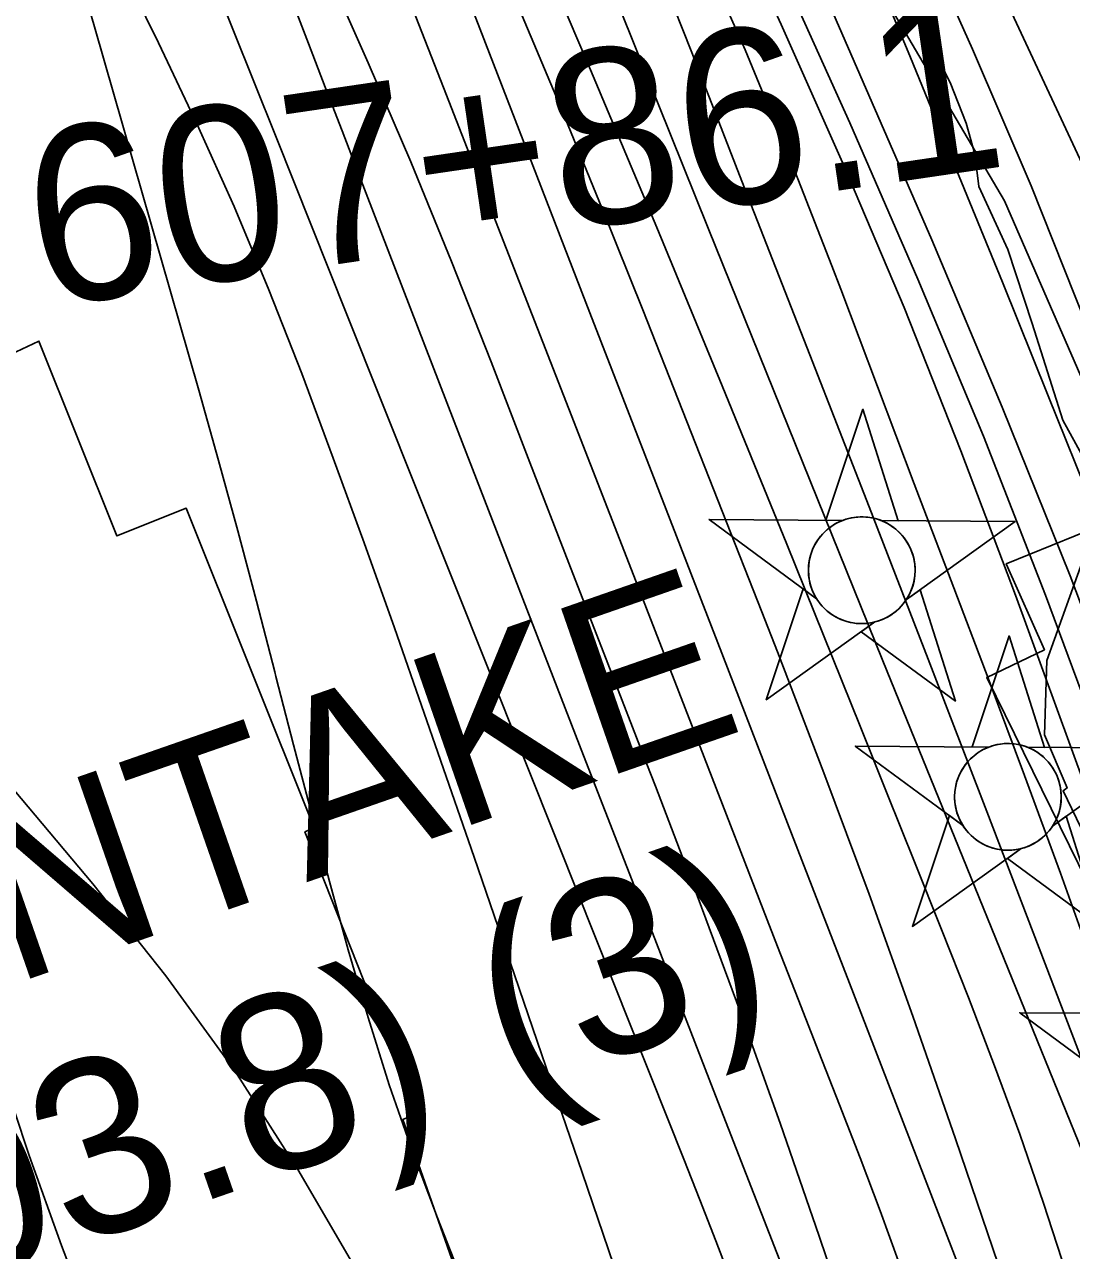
# Model space of a CAD drawing. Extents: x 3625074 to 3663148, y 511451 to 537151.
# Drawn here: x 3658778 to 3659378, y 529332 to 530034 of the extents above; entities that cross this region are included whole.
import ezdxf

# ---------------------------------------------------------------- set-up
doc = ezdxf.new("R2010")
doc.units = 0
for name, color, linetype in [('V-CHAN-DOCK', 7, 'Continuous'), ('V-CHAN-NAID', 7, 'Continuous'), ('V-RIVR-EDGE', 7, 'Continuous'), ('V-RRAP-RVMT', 7, 'Continuous'), ('V-SURV-IDEN', 7, 'Continuous'), ('V-TOPO-DPTH', 7, 'Continuous'), ('V-TOPO-MAJR', 7, 'Continuous'), ('V-TOPO-MINR', 7, 'Continuous'), ('V-TOPO-WATR', 7, 'Continuous')]:
    doc.layers.add(name, color=color, linetype=linetype)

msp = doc.modelspace()

# ---------------------------------------------------------------- linework, layer by layer
at = {"layer": 'V-CHAN-DOCK'}
msp.add_lwpolyline([(3659447.04, 529901.86), (3659363.63, 529669.94), (3659362.3, 529627.44), (3659375.3, 529596.96), (3659372.92, 529595.42), (3659405.91, 529527.28)], dxfattribs=at)
at = {"layer": 'V-CHAN-NAID'}
for points in [[(3659246.81, 529750.06), (3659237.22, 529750.13), (3659258.35, 529813.61), (3659278.57, 529749.83), (3659268.99, 529749.9), (3659267.41, 529750.48), (3659265.31, 529751.1), (3659263.27, 529751.55), (3659261.24, 529751.86), (3659260.07, 529751.97), (3659258.54, 529752.05), (3659256.81, 529752.05), (3659255.44, 529751.98), (3659253.54, 529751.78), (3659252.17, 529751.56), (3659250.39, 529751.18), (3659248.86, 529750.76), (3659247.83, 529750.43)], [(3659246.81, 529750.06), (3659170.32, 529750.6), (3659231.88, 529705.2), (3659230.77, 529707.11), (3659229.96, 529708.74), (3659229.14, 529710.71), (3659228.44, 529712.76), (3659228.07, 529714.08), (3659227.71, 529715.71), (3659227.47, 529717.15), (3659227.28, 529718.75), (3659227.17, 529720.49), (3659227.16, 529722.07), (3659227.27, 529724.14), (3659227.45, 529725.76), (3659227.84, 529727.96), (3659228.32, 529729.89), (3659228.93, 529731.77), (3659229.58, 529733.45), (3659230.31, 529735.04), (3659231.12, 529736.58), (3659232.18, 529738.31), (3659233.21, 529739.78), (3659234.21, 529741.05), (3659235.22, 529742.2), (3659236.53, 529743.54), (3659237.58, 529744.5), (3659239.29, 529745.9), (3659240.51, 529746.77), (3659242.19, 529747.84), (3659243.92, 529748.78), (3659245.37, 529749.47)], [(3659268.99, 529749.9), (3659345.48, 529749.36), (3659283.27, 529704.84), (3659284.19, 529706.33), (3659285.16, 529708.17), (3659285.88, 529709.76), (3659286.62, 529711.71), (3659287.16, 529713.5), (3659287.56, 529715.14), (3659287.92, 529717.15), (3659288.11, 529718.72), (3659288.23, 529720.93), (3659288.2, 529722.99), (3659288.01, 529725.21), (3659287.75, 529726.97), (3659287.26, 529729.2), (3659286.62, 529731.34), (3659285.87, 529733.32), (3659285.22, 529734.76), (3659284.21, 529736.68), (3659283.15, 529738.4), (3659281.94, 529740.1), (3659280.67, 529741.64), (3659279.4, 529743.01), (3659277.77, 529744.54), (3659276.03, 529745.95), (3659274.34, 529747.13), (3659272.46, 529748.26), (3659270.99, 529749.02)], [(3659265.24, 529691.93), (3659203.04, 529647.41), (3659224.17, 529710.89), (3659231.88, 529705.2), (3659232.52, 529704.24), (3659233.9, 529702.38), (3659235.11, 529700.96), (3659236.58, 529699.46), (3659237.97, 529698.21), (3659239.42, 529697.05), (3659240.83, 529696.07), (3659242.5, 529695.03), (3659244.22, 529694.12), (3659246.01, 529693.31), (3659247.46, 529692.75), (3659249.08, 529692.22), (3659251.31, 529691.66), (3659252.84, 529691.37), (3659254.87, 529691.11), (3659256.4, 529691.01), (3659258.26, 529690.99), (3659259.95, 529691.07), (3659261.66, 529691.24), (3659263.57, 529691.55)], [(3659283.27, 529704.84), (3659291.07, 529710.42), (3659311.29, 529646.64), (3659257.45, 529686.35), (3659265.24, 529691.93), (3659266.91, 529692.41), (3659268.52, 529692.97), (3659270.68, 529693.88), (3659272.41, 529694.76), (3659274.28, 529695.88), (3659276.02, 529697.09), (3659277.57, 529698.34), (3659278.86, 529699.5), (3659280.24, 529700.92), (3659281.45, 529702.33), (3659282.57, 529703.8)], [(3659330.5, 529620.4), (3659320.92, 529620.47), (3659342.04, 529683.95), (3659362.27, 529620.18), (3659352.68, 529620.24), (3659351.1, 529620.82), (3659349.01, 529621.44), (3659346.97, 529621.89), (3659344.93, 529622.2), (3659343.77, 529622.31), (3659342.23, 529622.4), (3659340.51, 529622.39), (3659339.14, 529622.32), (3659337.23, 529622.12), (3659335.87, 529621.9), (3659334.08, 529621.52), (3659332.55, 529621.1), (3659331.52, 529620.77)], [(3659330.5, 529620.4), (3659254.01, 529620.94), (3659315.58, 529575.54), (3659314.47, 529577.45), (3659313.66, 529579.08), (3659312.83, 529581.05), (3659312.14, 529583.1), (3659311.77, 529584.43), (3659311.41, 529586.05), (3659311.17, 529587.5), (3659310.98, 529589.09), (3659310.87, 529590.83), (3659310.86, 529592.41), (3659310.96, 529594.48), (3659311.15, 529596.1), (3659311.54, 529598.31), (3659312.02, 529600.23), (3659312.62, 529602.12), (3659313.28, 529603.8), (3659314, 529605.38), (3659314.82, 529606.92), (3659315.88, 529608.66), (3659316.91, 529610.12), (3659317.91, 529611.39), (3659318.91, 529612.54), (3659320.22, 529613.88), (3659321.27, 529614.84), (3659322.99, 529616.24), (3659324.2, 529617.11), (3659325.89, 529618.18), (3659327.62, 529619.12), (3659329.06, 529619.81)], [(3659352.68, 529620.24), (3659429.17, 529619.7), (3659366.97, 529575.18), (3659367.88, 529576.67), (3659368.86, 529578.51), (3659369.57, 529580.1), (3659370.31, 529582.05), (3659370.86, 529583.84), (3659371.26, 529585.48), (3659371.62, 529587.49), (3659371.8, 529589.06), (3659371.93, 529591.27), (3659371.9, 529593.33), (3659371.71, 529595.55), (3659371.44, 529597.31), (3659370.95, 529599.54), (3659370.31, 529601.68), (3659369.56, 529603.66), (3659368.91, 529605.1), (3659367.91, 529607.02), (3659366.85, 529608.74), (3659365.63, 529610.44), (3659364.37, 529611.98), (3659363.1, 529613.35), (3659361.47, 529614.88), (3659359.72, 529616.29), (3659358.04, 529617.47), (3659356.15, 529618.6), (3659354.68, 529619.36)], [(3659348.94, 529562.27), (3659286.74, 529517.75), (3659307.86, 529581.23), (3659315.58, 529575.54), (3659316.21, 529574.58), (3659317.6, 529572.72), (3659318.81, 529571.3), (3659320.28, 529569.8), (3659321.67, 529568.55), (3659323.12, 529567.39), (3659324.52, 529566.41), (3659326.2, 529565.37), (3659327.91, 529564.46), (3659329.71, 529563.65), (3659331.15, 529563.09), (3659332.78, 529562.56), (3659335, 529562), (3659336.54, 529561.71), (3659338.56, 529561.46), (3659340.1, 529561.35), (3659341.96, 529561.33), (3659343.65, 529561.41), (3659345.36, 529561.58), (3659347.26, 529561.9)], [(3659366.97, 529575.18), (3659374.77, 529580.76), (3659394.99, 529516.98), (3659341.14, 529556.69), (3659348.94, 529562.27), (3659350.6, 529562.75), (3659352.22, 529563.31), (3659354.38, 529564.22), (3659356.11, 529565.11), (3659357.98, 529566.22), (3659359.71, 529567.43), (3659361.27, 529568.68), (3659362.55, 529569.84), (3659363.94, 529571.27), (3659365.14, 529572.67), (3659366.26, 529574.14)]]:
    msp.add_lwpolyline(points, close=True, dxfattribs=at)
msp.add_lwpolyline([(3659424.62, 529467.86), (3659348.13, 529468.4), (3659409.7, 529423)], dxfattribs=at)
for centre in [(3659257.7, 529721.52), (3659341.39, 529591.87)]:
    msp.add_circle(centre, 30.54, dxfattribs=at)
at = {"layer": 'V-RIVR-EDGE'}
msp.add_lwpolyline([(3659415.96, 529636.42), (3659423.36, 529656.01), (3659425.24, 529674.38), (3659422.85, 529699.51), (3659393.01, 529770.66), (3659372.88, 529807.47), (3659355.25, 529862.66), (3659341.26, 529904.98), (3659324.8, 529941.17), (3659322.4, 529959.56), (3659317.54, 529977.34), (3659308.41, 530000.64), (3659293.77, 530028.86), (3659285.23, 530043.59)], dxfattribs=at)
at = {"layer": 'V-RRAP-RVMT'}
for points in [[(3659002.78, 529410.61), (3658938.95, 529571.87), (3658944.15, 529574.17), (3658870.93, 529756.98), (3658831.23, 529741.14), (3658786.65, 529852.62), (3658757.2, 529838.88), (3658697.53, 529974.89), (3658731.38, 529990.82), (3658678.45, 530123.19), (3658667.09, 530118.34), (3658587.52, 530306.99), (3658590.47, 530308.4), (3658509.88, 530474.39), (3658498.24, 530468.83), (3658412.1, 530639.75)], [(3659216.73, 530159.37), (3659218.14, 530156.71), (3659236.8, 530165.14), (3659294.88, 530052.18), (3659275.89, 530040.64), (3659339.42, 529932.8), (3659405.57, 529780.95), (3659383.18, 529770.9), (3659393.13, 529746.55), (3659340.43, 529725.22), (3659362.24, 529676.03), (3659329.31, 529660.22), (3659387.09, 529542.57), (3659432.59, 529553.62), (3659448.21, 529484.2)], [(3659194.05, 528651.92), (3659177.35, 528719.38), (3659160.72, 528714.76), (3659120.5, 528859.47), (3659132.7, 528863.6), (3659114.54, 528925.99), (3659086.11, 529039.84), (3659091.42, 529041.56), (3659036.61, 529243.38), (3659050.96, 529247.97), (3658994.87, 529407.38), (3659002.78, 529410.61)]]:
    msp.add_lwpolyline(points, dxfattribs=at)
at = {"layer": 'V-TOPO-DPTH'}
for points in [[(3658430.98, 531411.32), (3659073.27, 530423.68), (3659075.41, 530418.73), (3659077.55, 530413.78), (3659079.69, 530408.83), (3659081.83, 530403.88), (3659091.82, 530380.73), (3659099, 530364.23), (3659106.22, 530347.74), (3659113.52, 530331.29), (3659120.88, 530314.86), (3659126.81, 530301.67), (3659137.13, 530278.65), (3659147.39, 530255.59), (3659157.56, 530232.51), (3659167.67, 530209.39), (3659297.73, 529910.64), (3659338.16, 529814.76), (3659377.1, 529718.29), (3659413.8, 529620.95), (3659449, 529523.03), (3659513.3, 529337.48), (3659515.25, 529331.9)], [(3659515.25, 529331.9), (3659513.3, 529337.48), (3659449, 529523.03), (3659413.8, 529620.95), (3659377.1, 529718.29), (3659338.16, 529814.76), (3659297.73, 529910.64), (3659167.67, 530209.39), (3659157.56, 530232.51), (3659147.39, 530255.59), (3659137.13, 530278.65), (3659126.81, 530301.67), (3659120.88, 530314.86), (3659113.52, 530331.29), (3659106.22, 530347.74), (3659099, 530364.23), (3659091.82, 530380.73), (3659081.83, 530403.88), (3659079.69, 530408.83), (3659077.55, 530413.78), (3659075.41, 530418.73), (3659073.27, 530423.68), (3658430.98, 531411.32)], [(3658443.78, 531411.9), (3659122.42, 530451.81), (3659128.79, 530437.98), (3659135.17, 530424.16), (3659286.41, 530097.25), (3659321.18, 530019.59), (3659354.64, 529941.4), (3659386.16, 529862.4), (3659416.38, 529782.86), (3659450.09, 529690.72), (3659462.51, 529656.86), (3659474.98, 529623.02), (3659487.52, 529589.2), (3659500.1, 529555.4), (3659512.47, 529521.53), (3659524.52, 529487.55), (3659536.09, 529453.4), (3659547.34, 529419.14), (3659575.4, 529331.53)], [(3659547.34, 529419.14), (3659536.09, 529453.4), (3659524.52, 529487.55), (3659512.47, 529521.53), (3659500.1, 529555.4), (3659487.52, 529589.2), (3659474.98, 529623.02), (3659462.51, 529656.86), (3659450.09, 529690.72), (3659416.38, 529782.86), (3659386.16, 529862.4), (3659354.64, 529941.4), (3659321.18, 530019.59), (3659286.41, 530097.25), (3659135.17, 530424.16), (3659128.79, 530437.98), (3659122.42, 530451.81), (3658443.78, 531411.9)], [(3659487.4, 529311.17), (3659468.29, 529368.11), (3659458.4, 529397.15), (3659448.33, 529426.13), (3659437.99, 529455.02), (3659427.48, 529483.84), (3659416.86, 529512.63), (3659406.26, 529541.42), (3659395.71, 529570.23), (3659385.18, 529599.05), (3659345.7, 529707.31), (3659314.46, 529789.87), (3659281.91, 529871.87), (3659247.37, 529953.07), (3659211.51, 530033.72), (3659067.01, 530348.42)], [(3659487.4, 529311.17), (3659468.29, 529368.11), (3659458.4, 529397.15), (3659448.33, 529426.13), (3659437.99, 529455.02), (3659427.48, 529483.84), (3659416.86, 529512.63), (3659406.26, 529541.42), (3659395.71, 529570.23), (3659385.18, 529599.05), (3659345.7, 529707.31), (3659314.46, 529789.87), (3659281.91, 529871.87), (3659247.37, 529953.07), (3659211.51, 530033.72), (3659067.01, 530348.42)], [(3659163.91, 530080.2), (3659190.87, 530019.3), (3659216.27, 529957.74), (3659240.61, 529895.73), (3659245.66, 529882.36), (3659266.71, 529826.7), (3659287.79, 529771.05), (3659308.9, 529715.41), (3659330.04, 529659.78), (3659350.94, 529604.07), (3659371.5, 529548.23), (3659391.54, 529492.2), (3659411.24, 529436.05), (3659468.37, 529270.78)], [(3659163.91, 530080.2), (3659190.87, 530019.3), (3659216.27, 529957.74), (3659240.61, 529895.73), (3659245.66, 529882.36), (3659266.71, 529826.7), (3659287.79, 529771.05), (3659308.9, 529715.41), (3659330.04, 529659.78), (3659350.94, 529604.07), (3659371.5, 529548.23), (3659391.54, 529492.2), (3659411.24, 529436.05), (3659468.37, 529270.78)], [(3659457.77, 529248.34), (3659362.76, 529496.38), (3659329.27, 529583.54), (3659295.66, 529670.66), (3659261.87, 529757.72), (3659227.95, 529844.72), (3659189.06, 529944.21), (3659174.51, 529981.44), (3659159.96, 530018.67), (3659145.42, 530055.9)], [(3659145.42, 530055.9), (3659159.96, 530018.67), (3659174.51, 529981.44), (3659189.06, 529944.21), (3659227.95, 529844.72), (3659261.87, 529757.72), (3659295.66, 529670.66), (3659329.27, 529583.54), (3659362.76, 529496.38), (3659457.77, 529248.34)]]:
    msp.add_lwpolyline(points, dxfattribs=at)
at = {"layer": 'V-TOPO-MAJR'}
for points in [[(3659419.8, 529300.99), (3659320.07, 529545.97), (3659269.83, 529669.66), (3659219.71, 529793.4), (3659169.77, 529917.22), (3659119.96, 530041.08), (3659025.72, 530275.94), (3659023.12, 530282.42), (3659020.52, 530288.89), (3659017.92, 530295.36), (3659015.32, 530301.83), (3659012.61, 530308.26), (3659009.78, 530314.62), (3659006.74, 530320.89), (3659003.57, 530327.1), (3658995.88, 530341.6), (3658994.15, 530344.58), (3658993.52, 530345.55), (3658825.62, 530595.29), (3658798.86, 530635.38), (3658772.29, 530675.6), (3658745.98, 530715.99)], [(3659280.45, 529201.41), (3659233.37, 529340.46), (3659210.95, 529405.2), (3659187.95, 529469.73), (3659164.07, 529533.94), (3659139.61, 529597.93), (3659134.65, 529610.65), (3659112.27, 529668.14), (3659089.94, 529725.66), (3659067.7, 529783.2), (3659045.52, 529840.77), (3659022.87, 529898.15), (3658999.54, 529955.24), (3658975.2, 530011.9), (3658950.19, 530068.29), (3658889.52, 530201.83), (3658880.61, 530220.66), (3658871.31, 530239.28), (3658861.42, 530257.6), (3658851.14, 530275.72), (3658802.61, 530358.23), (3658788.53, 530381.71), (3658774.19, 530405.02)], [(3658968.77, 529320.48), (3658934.88, 529378.6), (3658898.72, 529435.18), (3658859.19, 529489.45), (3658817.39, 529542.18), (3658747.18, 529625.4), (3658740.05, 529629.21), (3658733.52, 529630.13), (3658727.88, 529626.7), (3658722.84, 529620.38), (3658720.26, 529607.92), (3658719.15, 529595.46), (3658720.26, 529583), (3658722.85, 529570.54), (3658747.08, 529490.72), (3658763.61, 529438.56), (3658780.97, 529386.71), (3658799.6, 529335.28), (3658819.06, 529284.16)]]:
    msp.add_lwpolyline(points, dxfattribs=at)
at = {"layer": 'V-TOPO-MINR'}
for points in [[(3659515.25, 529331.9), (3659513.3, 529337.48), (3659449, 529523.03), (3659413.8, 529620.95), (3659377.1, 529718.29), (3659338.16, 529814.76), (3659297.73, 529910.64), (3659167.67, 530209.39), (3659157.56, 530232.51), (3659147.39, 530255.59), (3659137.13, 530278.65), (3659126.81, 530301.67), (3659120.88, 530314.86), (3659113.52, 530331.29), (3659106.22, 530347.74), (3659099, 530364.23), (3659091.82, 530380.73), (3659081.83, 530403.88), (3659079.69, 530408.83), (3659077.55, 530413.78), (3659075.41, 530418.73), (3659073.27, 530423.68), (3658430.98, 531411.32)], [(3659554.06, 529289.61), (3659495.62, 529468.27), (3659471.78, 529538.81), (3659447.04, 529609.02), (3659420.95, 529678.73), (3659393.95, 529748.12), (3659390.6, 529756.47), (3659364.5, 529821.39), (3659338.26, 529886.27), (3659311.84, 529951.06), (3659285.29, 530015.81), (3659258.29, 530080.37), (3659230.85, 530144.73), (3659202.72, 530208.79), (3659174.13, 530272.66), (3659125.19, 530380.45), (3659113.12, 530407.07), (3658437.38, 531411.61)], [(3659612.12, 529331.85), (3659607.61, 529346.07), (3659604.43, 529355.93), (3659601.2, 529365.77), (3659597.89, 529375.59), (3659594.51, 529385.38), (3659591.15, 529395.18), (3659587.85, 529405), (3659584.67, 529414.85), (3659581.55, 529424.73), (3659535.74, 529572.6), (3659508.09, 529655.78), (3659478.2, 529738.09), (3659444.97, 529819.12), (3659409.5, 529899.28), (3659144.51, 530466.45), (3659142.46, 530470.86), (3659141.79, 530472.33), (3659139.91, 530476.42), (3659139.1, 530478.7), (3659138.98, 530479.09), (3658450.19, 531412.19)], [(3659359.35, 529204.22), (3659252.89, 529479.42), (3659215.21, 529576.79), (3659177.52, 529674.16), (3659139.81, 529771.52), (3659102.1, 529868.88), (3659046.92, 530011.26), (3659036.75, 530037.41), (3659026.54, 530063.55), (3659016.27, 530089.65), (3659005.95, 530115.75), (3658995.25, 530141.67), (3658984.08, 530167.38), (3658972.22, 530192.77), (3658959.88, 530217.96), (3658931.19, 530274.57), (3658928.43, 530279.83), (3658925.56, 530285.02), (3658922.53, 530290.12), (3658919.4, 530295.17), (3658790.24, 530496.11), (3658768.09, 530530.61)], [(3659268.82, 529177.81), (3659172.7, 529424.54), (3659135.53, 529520.04), (3659098.42, 529615.57), (3659061.38, 529711.11), (3659024.39, 529806.68), (3658969.82, 529947.85), (3658960.17, 529972.86), (3658950.55, 529997.87), (3658940.97, 530022.9), (3658931.4, 530047.94), (3658921.51, 530072.83), (3658911.14, 530097.51), (3658900.06, 530121.89), (3658888.51, 530146.05), (3658857.12, 530209.39), (3658853.93, 530215.5), (3658850.59, 530221.5), (3658846.99, 530227.37), (3658843.24, 530233.14), (3658698.56, 530445.76)], [(3659498.32, 529331.34), (3659492.58, 529348.23), (3659486.75, 529365.09), (3659480.79, 529381.91), (3659474.75, 529398.7), (3659468.65, 529415.47), (3659462.58, 529432.24), (3659456.53, 529449.03), (3659450.51, 529465.82), (3659396.79, 529615.94), (3659362.83, 529707.35), (3659327.42, 529798.18), (3659289.84, 529888.14), (3659250.8, 529977.5), (3659068.1, 530382.4)], [(3659487.4, 529311.17), (3659468.29, 529368.11), (3659458.4, 529397.15), (3659448.33, 529426.13), (3659437.99, 529455.02), (3659427.48, 529483.84), (3659416.86, 529512.63), (3659406.26, 529541.42), (3659395.71, 529570.23), (3659385.18, 529599.05), (3659345.7, 529707.31), (3659314.46, 529789.87), (3659281.91, 529871.87), (3659247.37, 529953.07), (3659211.51, 530033.72), (3659067.01, 530348.42)], [(3659279.39, 529324.61), (3659268.29, 529355.09), (3659256.74, 529385.42), (3659244.88, 529415.63), (3659233.04, 529445.86), (3659221.24, 529476.1), (3659209.48, 529506.36), (3659161.55, 529629.85), (3659125.81, 529721.84), (3659090.02, 529813.81), (3659054.15, 529905.76), (3659018.24, 529997.69), (3658914.67, 530262.48)], [(3659183.11, 529314.41), (3659174.09, 529337.85), (3659165.01, 529361.26), (3659155.82, 529384.63), (3659146.57, 529407.98), (3659084.33, 529563.99), (3659043.89, 529665.32), (3659003.42, 529766.63), (3658962.9, 529867.93), (3658922.35, 529969.21), (3658835.59, 530185.76)], [(3659176.31, 529146.32), (3659097.59, 529377.03), (3659077.03, 529437.14), (3659056.43, 529497.23), (3659035.76, 529557.3), (3659015.04, 529617.35), (3659007.25, 529639.85), (3658990.18, 529688.56), (3658972.84, 529737.18), (3658955.1, 529785.65), (3658937.09, 529834.02), (3658918.19, 529882.02), (3658898.37, 529929.62), (3658877.17, 529976.62), (3658855.06, 530023.23), (3658796.9, 530141.37), (3658790.63, 530153.39), (3658784.01, 530165.19), (3658776.84, 530176.68)], [(3659374.71, 529319.67), (3659361.69, 529359.37), (3659348.12, 529398.87), (3659333.72, 529438.07), (3659318.77, 529477.08), (3659303.35, 529515.92), (3659287.89, 529554.75), (3659272.34, 529593.53), (3659256.74, 529632.3), (3659214.74, 529736.39), (3659177.79, 529827.06), (3659140.43, 529917.56), (3659102.46, 530007.81), (3659064.08, 530097.88)], [(3659468.37, 529270.78), (3659411.24, 529436.05), (3659391.54, 529492.2), (3659371.5, 529548.23), (3659350.94, 529604.07), (3659330.04, 529659.78), (3659308.9, 529715.41), (3659287.79, 529771.05), (3659266.71, 529826.7), (3659245.66, 529882.36), (3659240.61, 529895.73), (3659216.27, 529957.74), (3659190.87, 530019.3), (3659163.91, 530080.2)], [(3659457.77, 529248.34), (3659362.76, 529496.38), (3659329.27, 529583.54), (3659295.66, 529670.66), (3659261.87, 529757.72), (3659227.95, 529844.72), (3659189.06, 529944.21), (3659174.51, 529981.44), (3659159.96, 530018.67), (3659145.42, 530055.9)], [(3659096.17, 529143.74), (3659014.75, 529351.09), (3659000.57, 529388.95), (3658987.2, 529427.07), (3658975.03, 529465.59), (3658963.67, 529504.38), (3658953.04, 529543.41), (3658942.58, 529582.48), (3658932.37, 529621.62), (3658922.33, 529660.8), (3658921.69, 529663.33), (3658911.26, 529703.76), (3658900.58, 529744.12), (3658889.51, 529784.37), (3658878.18, 529824.56), (3658818.49, 530032.47), (3658815.38, 530042.93)], [(3659369.53, 529225.28), (3659311.32, 529396.33), (3659286.95, 529466.38), (3659261.95, 529536.2), (3659236.01, 529605.67), (3659209.44, 529674.92), (3659200.48, 529697.78), (3659177.85, 529755.4), (3659155.13, 529812.98), (3659132.28, 529870.51), (3659109.35, 529928.01), (3659085.87, 529985.27), (3659061.76, 530042.26)]]:
    msp.add_lwpolyline(points, dxfattribs=at)
at = {"layer": 'V-TOPO-WATR'}
msp.add_lwpolyline([(3659575.4, 529331.53), (3659547.34, 529419.14), (3659536.09, 529453.4), (3659524.52, 529487.55), (3659512.47, 529521.53), (3659500.1, 529555.4), (3659487.52, 529589.2), (3659474.98, 529623.02), (3659462.51, 529656.86), (3659450.09, 529690.72), (3659416.38, 529782.86), (3659386.16, 529862.4), (3659354.64, 529941.4), (3659321.18, 530019.59), (3659286.41, 530097.25), (3659135.17, 530424.16), (3659128.79, 530437.98), (3659122.42, 530451.81), (3658443.78, 531411.9)], dxfattribs=at)

# ---------------------------------------------------------------- texts
at = {"layer": 'V-CHAN-NAID'}
for s, p in [('OAK STREET INTAKE ', (3657901.18, 529181.27)), ('(103.8) (3)', (3658621.77, 529269.79))]:
    msp.add_text(s, height=100, rotation=19.2001, dxfattribs=at).set_placement(p)
at = {"layer": 'V-SURV-IDEN'}
msp.add_text('607+86.1', height=100, rotation=8.35444, dxfattribs=at).set_placement((3658787.31, 529871.6))

doc.saveas('drawing.dxf')
